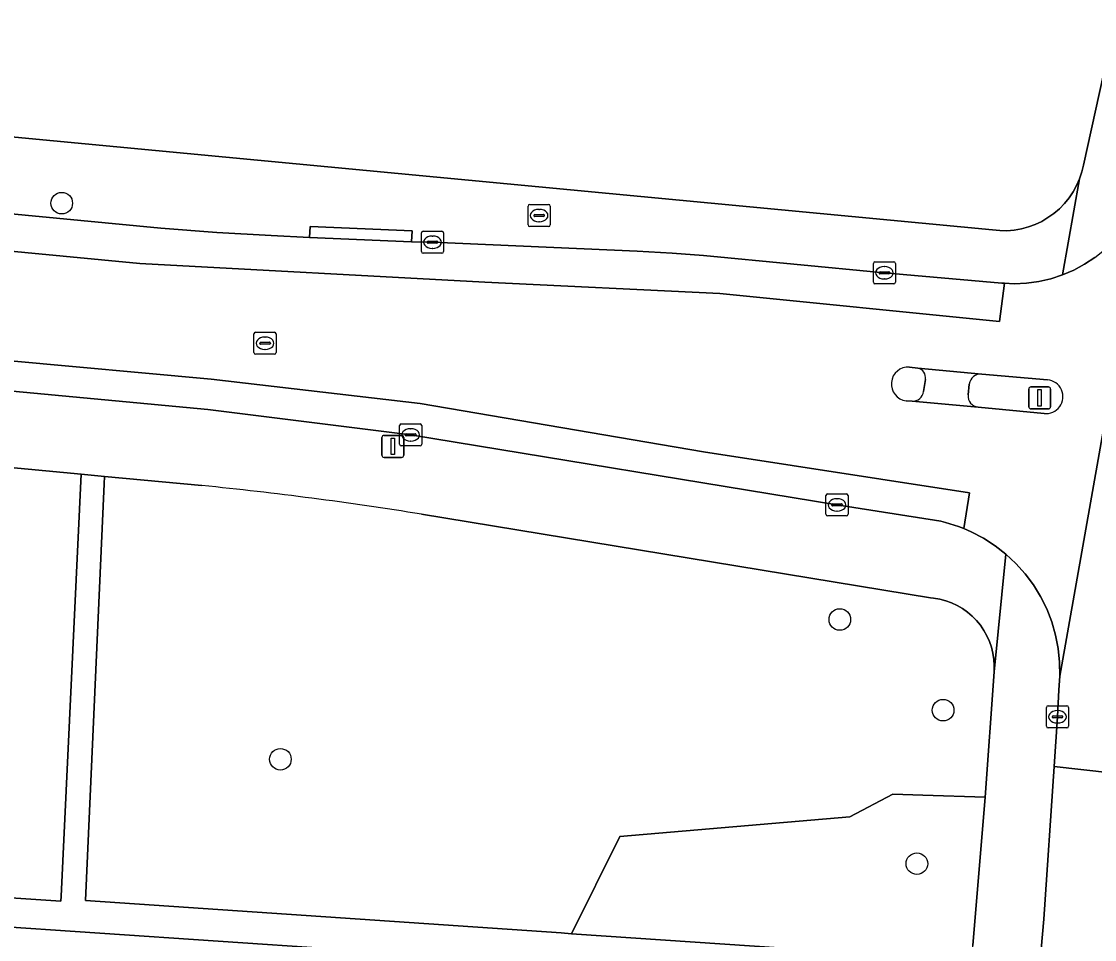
# Model space of a CAD drawing. Extents: x 162184 to 163154, y 385507 to 386516.
# Drawn here: x 162403.51 to 162452.11, y 385687.52 to 385729.12 of the extents above; entities that cross this region are included whole.
import ezdxf

# ---------------------------------------------------------------- set-up
doc = ezdxf.new("R2010")
doc.units = 0
for name, color, linetype in [('IMGEO_Boom', 7, 'Continuous'), ('IMGEO_Brandkraan', 7, 'Continuous'), ('IMGEO_Erf', 7, 'Continuous'), ('IMGEO_Groenvoorziening', 7, 'Continuous'), ('IMGEO_Kolk', 7, 'Continuous'), ('IMGEO_Lichtmast', 7, 'Continuous'), ('IMGEO_Rijbaan_lokaal_gesloten', 7, 'Continuous'), ('IMGEO_Rioolput', 7, 'Continuous'), ('IMGEO_Verkeerseiland_open', 7, 'Continuous'), ('IMGEO_Voetpad_open', 7, 'Continuous')]:
    doc.layers.add(name, color=color, linetype=linetype)

msp = doc.modelspace()

# ---------------------------------------------------------------- linework, layer by layer
at = {"layer": 'IMGEO_Boom'}
for centre in [(162405.338, 385720.889), (162440.576, 385702.024), (162445.253, 385697.915), (162415.24, 385695.691), (162444.067, 385690.96)]:
    msp.add_circle(centre, 0.489, dxfattribs=at)
at = {"layer": 'IMGEO_Brandkraan'}
for p, q in [((162426.457, 385719.904), (162426.457, 385720.756)), ((162426.532, 385720.83), (162427.384, 385720.83)), ((162427.458, 385720.756), (162427.458, 385719.904)), ((162426.716, 385720.324), (162426.716, 385720.336)), ((162427.154, 385720.287), (162426.756, 385720.287)), ((162426.759, 385720.373), (162427.157, 385720.373)), ((162426.945, 385720.61), (162426.97, 385720.61)), ((162427.2, 385720.336), (162427.2, 385720.324)), ((162427.384, 385719.83), (162426.532, 385719.83)), ((162426.968, 385720.05), (162426.943, 385720.05))]:
    msp.add_line(p, q, dxfattribs=at)
for points in [[(162426.457, 385719.904), (162426.457, 385720.756)], [(162426.532, 385720.83), (162427.384, 385720.83)], [(162427.458, 385720.756), (162427.458, 385719.904)], [(162427.384, 385719.83), (162426.532, 385719.83)]]:
    msp.add_lwpolyline(points, dxfattribs=at)
for centre, radius, start, end in [((162426.534, 385720.754), 0.0765, 91.552, 178.448), ((162426.534, 385720.754), 0.0765, 91.552, 178.448), ((162427.382, 385720.754), 0.0765, 1.552, 88.448), ((162427.382, 385720.754), 0.0765, 1.552, 88.448), ((162426.756, 385720.333), 0.0403, 85.8775, 175.7526), ((162426.753, 385720.323), 0.0366, 178.938, 274.7102), ((162427.157, 385720.33), 0.043, 264.8664, 352.4533), ((162427.161, 385720.335), 0.0386, 1.7309, 96.639), ((162426.534, 385719.906), 0.0765, 181.552, 268.448), ((162426.534, 385719.906), 0.0765, 181.552, 268.448), ((162427.382, 385719.906), 0.0765, 271.552, 358.448), ((162427.382, 385719.906), 0.0765, 271.552, 358.448)]:
    msp.add_arc(centre, radius, start, end, dxfattribs=at)
for centre, major_axis, ratio, start_param, end_param in [((162426.944, 385720.33), (-0.387, 0.002), 0.722429, 4.712389, 7.853982), ((162426.969, 385720.33), (-0.39, 0.002), 0.717154, 1.570796, 4.712389)]:
    msp.add_ellipse(centre, major_axis=major_axis, ratio=ratio, start_param=start_param, end_param=end_param, dxfattribs=at)
at = {"layer": 'IMGEO_Erf'}
msp.add_lwpolyline([(162337.549, 385730.101), (162341.556, 385729.721), (162447.49, 385719.675), (162447.817, 385719.644), (162448.146, 385719.642), (162448.474, 385719.67), (162448.798, 385719.727), (162449.115, 385719.812), (162449.424, 385719.926), (162449.721, 385720.066), (162450.004, 385720.233), (162450.272, 385720.424), (162450.521, 385720.638), (162450.75, 385720.874), (162450.957, 385721.13), (162451.141, 385721.402), (162451.299, 385721.69), (162451.431, 385721.992), (162451.536, 385722.303), (162451.611, 385722.618), (162457.633, 385750), (162471.711, 385814.014)], dxfattribs=at)
msp.add_lwpolyline([(162439.214, 385685.637), (162390.974, 385688.905), (162390.853, 385687.177), (162406.16, 385686.182), (162406, 385683.708), (162406.256, 385683.691), (162421.055, 385682.729), (162421.115, 385683.647), (162436.14, 385682.67), (162435.978, 385680.175), (162442.079, 385679.778), (162442.338, 385683.769), (162440.275, 385683.921), (162440.32, 385684.442), (162439.709, 385684.491), (162439.767, 385685.103), (162439.168, 385685.165)], close=True, dxfattribs=at)
at = {"layer": 'IMGEO_Groenvoorziening'}
for points in [[(162398.474, 385689.715), (162405.303, 385689.255), (162405.311, 385689.494), (162406.222, 385708.608), (162341.099, 385714.759)], [(162411.686, 385708.092), (162407.268, 385708.509), (162407.253, 385708.177), (162406.415, 385689.291), (162427.961, 385687.821), (162428.429, 385687.789), (162430.619, 385692.186), (162441.028, 385693.081), (162442.98, 385694.103), (162444.341, 385694.06), (162447.16, 385693.97), (162447.56, 385699.657), (162447.568, 385699.937), (162447.551, 385700.216)], [(162447.551, 385700.216), (162447.509, 385700.493), (162447.443, 385700.765), (162447.352, 385701.03), (162447.239, 385701.285), (162447.103, 385701.53), (162446.945, 385701.761), (162446.768, 385701.978), (162446.572, 385702.177), (162446.359, 385702.359), (162446.13, 385702.521), (162445.888, 385702.661), (162445.635, 385702.78), (162445.371, 385702.875), (162445.101, 385702.946), (162444.825, 385702.993), (162444.689, 385703.007), (162421.634, 385706.794)]]:
    msp.add_lwpolyline(points, dxfattribs=at)
msp.add_lwpolyline([(162447.16, 385693.97), (162444.341, 385694.06), (162442.98, 385694.103), (162441.028, 385693.081), (162430.619, 385692.186), (162428.429, 385687.789), (162443.428, 385686.774), (162446.553, 385686.541), (162446.601, 385687.26)], close=True, dxfattribs=at)
msp.add_arc((162395.702, 385546.815), 162.067, 80.79248, 84.33978, dxfattribs=at)
at = {"layer": 'IMGEO_Kolk'}
for p, q in [((162421.628, 385718.693), (162421.628, 385719.545)), ((162421.703, 385719.619), (162422.555, 385719.619)), ((162422.116, 385719.399), (162422.141, 385719.399)), ((162422.629, 385719.545), (162422.629, 385718.693)), ((162421.887, 385719.113), (162421.887, 385719.125)), ((162422.325, 385719.076), (162421.927, 385719.076)), ((162421.93, 385719.162), (162422.328, 385719.162)), ((162422.139, 385718.839), (162422.114, 385718.839)), ((162422.371, 385719.125), (162422.371, 385719.113)), ((162422.555, 385718.619), (162421.703, 385718.619)), ((162442.094, 385717.309), (162442.094, 385718.161)), ((162442.169, 385718.235), (162443.021, 385718.235)), ((162442.582, 385718.015), (162442.607, 385718.015)), ((162443.095, 385718.161), (162443.095, 385717.309)), ((162442.353, 385717.729), (162442.353, 385717.741)), ((162442.791, 385717.692), (162442.393, 385717.692)), ((162442.396, 385717.778), (162442.794, 385717.778)), ((162442.605, 385717.455), (162442.58, 385717.455)), ((162442.837, 385717.741), (162442.837, 385717.729)), ((162443.021, 385717.235), (162442.169, 385717.235)), ((162420.639, 385709.963), (162420.639, 385710.815)), ((162420.714, 385710.889), (162421.566, 385710.889)), ((162421.127, 385710.669), (162421.152, 385710.669)), ((162421.64, 385710.815), (162421.64, 385709.963)), ((162420.898, 385710.383), (162420.898, 385710.395)), ((162421.336, 385710.346), (162420.938, 385710.346)), ((162420.941, 385710.432), (162421.339, 385710.432)), ((162421.15, 385710.109), (162421.125, 385710.109)), ((162421.382, 385710.395), (162421.382, 385710.383)), ((162421.566, 385709.889), (162420.714, 385709.889)), ((162439.949, 385706.791), (162439.949, 385707.643)), ((162440.024, 385707.717), (162440.876, 385707.717)), ((162440.95, 385707.643), (162440.95, 385706.791)), ((162440.208, 385707.211), (162440.208, 385707.223)), ((162440.646, 385707.174), (162440.248, 385707.174)), ((162440.251, 385707.26), (162440.649, 385707.26)), ((162440.437, 385707.497), (162440.462, 385707.497)), ((162440.692, 385707.223), (162440.692, 385707.211)), ((162440.876, 385706.717), (162440.024, 385706.717)), ((162440.46, 385706.937), (162440.435, 385706.937)), ((162449.934, 385697.189), (162449.934, 385698.041)), ((162450.009, 385698.115), (162450.861, 385698.115)), ((162450.935, 385698.041), (162450.935, 385697.189)), ((162450.193, 385697.609), (162450.193, 385697.621)), ((162450.631, 385697.572), (162450.233, 385697.572)), ((162450.236, 385697.658), (162450.634, 385697.658)), ((162450.422, 385697.895), (162450.447, 385697.895)), ((162450.677, 385697.621), (162450.677, 385697.609)), ((162450.861, 385697.115), (162450.009, 385697.115)), ((162450.445, 385697.335), (162450.42, 385697.335))]:
    msp.add_line(p, q, dxfattribs=at)
for points in [[(162421.628, 385718.693), (162421.628, 385719.545)], [(162421.703, 385719.619), (162422.555, 385719.619)], [(162422.629, 385719.545), (162422.629, 385718.693)], [(162422.555, 385718.619), (162421.703, 385718.619)], [(162442.094, 385717.309), (162442.094, 385718.161)], [(162442.169, 385718.235), (162443.021, 385718.235)], [(162443.095, 385718.161), (162443.095, 385717.309)], [(162443.021, 385717.235), (162442.169, 385717.235)], [(162420.639, 385709.963), (162420.639, 385710.815)], [(162420.714, 385710.889), (162421.566, 385710.889)], [(162421.64, 385710.815), (162421.64, 385709.963)], [(162421.566, 385709.889), (162420.714, 385709.889)], [(162439.949, 385706.791), (162439.949, 385707.643)], [(162440.024, 385707.717), (162440.876, 385707.717)], [(162440.95, 385707.643), (162440.95, 385706.791)], [(162440.876, 385706.717), (162440.024, 385706.717)], [(162449.934, 385697.189), (162449.934, 385698.041)], [(162450.009, 385698.115), (162450.861, 385698.115)], [(162450.935, 385698.041), (162450.935, 385697.189)], [(162450.861, 385697.115), (162450.009, 385697.115)]]:
    msp.add_lwpolyline(points, dxfattribs=at)
for centre, radius, start, end in [((162421.705, 385719.543), 0.0765, 91.552, 178.448), ((162421.705, 385719.543), 0.0765, 91.552, 178.448), ((162422.553, 385719.543), 0.0765, 1.552, 88.448), ((162422.553, 385719.543), 0.0765, 1.552, 88.448), ((162421.927, 385719.122), 0.0403, 85.8775, 175.7526), ((162421.924, 385719.112), 0.0366, 178.938, 274.7102), ((162422.328, 385719.119), 0.043, 264.8664, 352.4533), ((162422.332, 385719.124), 0.0386, 1.7309, 96.639), ((162421.705, 385718.695), 0.0765, 181.552, 268.448), ((162421.705, 385718.695), 0.0765, 181.552, 268.448), ((162422.553, 385718.695), 0.0765, 271.552, 358.448), ((162422.553, 385718.695), 0.0765, 271.552, 358.448), ((162442.171, 385718.159), 0.0765, 91.552, 178.448), ((162442.171, 385718.159), 0.0765, 91.552, 178.448), ((162443.019, 385718.159), 0.0765, 1.552, 88.448), ((162443.019, 385718.159), 0.0765, 1.552, 88.448), ((162442.393, 385717.738), 0.0403, 85.8775, 175.7526), ((162442.39, 385717.728), 0.0366, 178.938, 274.7102), ((162442.794, 385717.735), 0.043, 264.8664, 352.4533), ((162442.798, 385717.74), 0.0386, 1.7309, 96.639), ((162442.171, 385717.311), 0.0765, 181.552, 268.448), ((162442.171, 385717.311), 0.0765, 181.552, 268.448), ((162443.019, 385717.311), 0.0765, 271.552, 358.448), ((162443.019, 385717.311), 0.0765, 271.552, 358.448), ((162420.716, 385710.813), 0.0765, 91.552, 178.448), ((162420.716, 385710.813), 0.0765, 91.552, 178.448), ((162421.564, 385710.813), 0.0765, 1.552, 88.448), ((162421.564, 385710.813), 0.0765, 1.552, 88.448), ((162420.938, 385710.392), 0.0403, 85.8775, 175.7526), ((162420.935, 385710.382), 0.0366, 178.938, 274.7102), ((162421.339, 385710.389), 0.043, 264.8664, 352.4533), ((162421.343, 385710.394), 0.0386, 1.7309, 96.639), ((162420.716, 385709.965), 0.0765, 181.552, 268.448), ((162420.716, 385709.965), 0.0765, 181.552, 268.448), ((162421.564, 385709.965), 0.0765, 271.552, 358.448), ((162421.564, 385709.965), 0.0765, 271.552, 358.448), ((162440.026, 385707.641), 0.0765, 91.552, 178.448), ((162440.026, 385707.641), 0.0765, 91.552, 178.448), ((162440.874, 385707.641), 0.0765, 1.552, 88.448), ((162440.874, 385707.641), 0.0765, 1.552, 88.448), ((162440.248, 385707.22), 0.0403, 85.8775, 175.7526), ((162440.245, 385707.21), 0.0366, 178.938, 274.7102), ((162440.649, 385707.217), 0.043, 264.8664, 352.4533), ((162440.653, 385707.222), 0.0386, 1.7309, 96.639), ((162440.026, 385706.793), 0.0765, 181.552, 268.448), ((162440.026, 385706.793), 0.0765, 181.552, 268.448), ((162440.874, 385706.793), 0.0765, 271.552, 358.448), ((162440.874, 385706.793), 0.0765, 271.552, 358.448), ((162450.011, 385698.039), 0.0765, 91.552, 178.448), ((162450.011, 385698.039), 0.0765, 91.552, 178.448), ((162450.859, 385698.039), 0.0765, 1.552, 88.448), ((162450.859, 385698.039), 0.0765, 1.552, 88.448), ((162450.233, 385697.618), 0.0403, 85.8775, 175.7526), ((162450.23, 385697.608), 0.0366, 178.938, 274.7102), ((162450.634, 385697.615), 0.043, 264.8664, 352.4533), ((162450.638, 385697.62), 0.0386, 1.7309, 96.639), ((162450.011, 385697.191), 0.0765, 181.552, 268.448), ((162450.011, 385697.191), 0.0765, 181.552, 268.448), ((162450.859, 385697.191), 0.0765, 271.552, 358.448), ((162450.859, 385697.191), 0.0765, 271.552, 358.448)]:
    msp.add_arc(centre, radius, start, end, dxfattribs=at)
for centre, major_axis, ratio, start_param, end_param in [((162422.115, 385719.119), (-0.387, 0.002), 0.722429, 4.712389, 7.853982), ((162422.14, 385719.119), (-0.39, 0.002), 0.717154, 1.570796, 4.712389), ((162442.581, 385717.735), (-0.387, 0.002), 0.722429, 4.712389, 7.853982), ((162442.606, 385717.735), (-0.39, 0.002), 0.717154, 1.570796, 4.712389), ((162421.126, 385710.389), (-0.387, 0.002), 0.722429, 4.712389, 7.853982), ((162421.151, 385710.389), (-0.39, 0.002), 0.717154, 1.570796, 4.712389), ((162440.436, 385707.217), (-0.387, 0.002), 0.722429, 4.712389, 7.853982), ((162440.461, 385707.217), (-0.39, 0.002), 0.717154, 1.570796, 4.712389), ((162450.421, 385697.615), (-0.387, 0.002), 0.722429, 4.712389, 7.853982), ((162450.446, 385697.615), (-0.39, 0.002), 0.717154, 1.570796, 4.712389)]:
    msp.add_ellipse(centre, major_axis=major_axis, ratio=ratio, start_param=start_param, end_param=end_param, dxfattribs=at)
at = {"layer": 'IMGEO_Lichtmast'}
for p, q in [((162449.231, 385712.565), (162450.021, 385712.565)), ((162450.021, 385712.565), (162449.231, 385712.565)), ((162449.131, 385711.665), (162449.131, 385712.465)), ((162449.131, 385712.465), (162449.131, 385711.665)), ((162450.121, 385712.465), (162450.121, 385711.665)), ((162450.121, 385711.665), (162450.121, 385712.465)), ((162450.021, 385711.565), (162449.231, 385711.565)), ((162449.231, 385711.565), (162450.021, 385711.565)), ((162419.837, 385709.469), (162419.837, 385710.269)), ((162419.837, 385710.269), (162419.837, 385709.469)), ((162419.937, 385710.369), (162420.727, 385710.369)), ((162420.727, 385710.369), (162419.937, 385710.369)), ((162420.827, 385710.269), (162420.827, 385709.469)), ((162420.827, 385709.469), (162420.827, 385710.269)), ((162420.727, 385709.369), (162419.937, 385709.369)), ((162419.937, 385709.369), (162420.727, 385709.369))]:
    msp.add_line(p, q, dxfattribs=at)
for points in [[(162449.551, 385712.44), (162449.701, 385712.44), (162449.701, 385711.69), (162449.551, 385711.69), (162449.551, 385712.44)], [(162420.257, 385710.244), (162420.407, 385710.244), (162420.407, 385709.494), (162420.257, 385709.494), (162420.257, 385710.244)]]:
    msp.add_lwpolyline(points, dxfattribs=at)
for centre, start, end in [((162449.231, 385712.465), 90, 180), ((162449.231, 385712.465), 90, 180), ((162450.021, 385712.465), 0, 90), ((162450.021, 385712.465), 360, 90), ((162449.231, 385711.665), 180, 270), ((162449.231, 385711.665), 180, 270), ((162450.021, 385711.665), 270, 0), ((162450.021, 385711.665), 270, 0), ((162419.937, 385710.269), 90, 180), ((162419.937, 385710.269), 90, 180), ((162420.727, 385710.269), 0, 90), ((162420.727, 385710.269), 360, 90), ((162419.937, 385709.469), 180, 270), ((162419.937, 385709.469), 180, 270), ((162420.727, 385709.469), 270, 0), ((162420.727, 385709.469), 270, 0)]:
    msp.add_arc(centre, 0.1, start, end, dxfattribs=at)
at = {"layer": 'IMGEO_Rijbaan_lokaal_gesloten'}
for points in [[(162341.333, 385718.236), (162362.787, 385716.192), (162380.251, 385714.521), (162411.949, 385711.547), (162421.136, 385710.39), (162440.446, 385707.218), (162445.154, 385706.478), (162445.361, 385706.426), (162445.956, 385706.239), (162446.191, 385706.141), (162446.455, 385707.767), (162434.403, 385709.622), (162421.565, 385711.819), (162412.106, 385712.917), (162402.855, 385713.753), (162380.728, 385715.866), (162345.976, 385719.242), (162279.939, 385725.485)], [(162458.765, 385718.62), (162459.445, 385721.64), (162460.082, 385724.62), (162455.269, 385725.594), (162454.67, 385722.84), (162454.644, 385722.628), (162454.543, 385722.079), (162450.536, 385699.463), (162450.488, 385698.841), (162450.432, 385697.615), (162450.279, 385695.357), (162455.39, 385694.797), (162455.675, 385697.818), (162455.975, 385700.815)], [(162367.51, 385722.111), (162408.881, 385718.15), (162424.505, 385717.305), (162435.147, 385716.798), (162447.815, 385715.531), (162448.032, 385717.26), (162447.915, 385717.265), (162442.591, 385717.733), (162434.395, 385718.52), (162432.982, 385718.629), (162431.397, 385718.708), (162422.125, 385719.118), (162421.185, 385719.142), (162416.565, 385719.336), (162414.829, 385719.422), (162412.36, 385719.556), (162409.82, 385719.762), (162402.586, 385720.451)], [(162452.129, 385718.433), (162451.663, 385718.125), (162451.171, 385717.861), (162450.658, 385717.641), (162450.128, 385717.468), (162449.583, 385717.343), (162449.03, 385717.267), (162448.473, 385717.241), (162448.032, 385717.26), (162447.815, 385715.531), (162435.147, 385716.798), (162424.505, 385717.305), (162408.881, 385718.15), (162367.51, 385722.111)], [(162402.855, 385713.753), (162412.106, 385712.917), (162421.565, 385711.819), (162434.403, 385709.622), (162446.455, 385707.767), (162446.191, 385706.141), (162446.532, 385705.998), (162447.084, 385705.708), (162447.608, 385705.369), (162448.099, 385704.985), (162448.555, 385704.558), (162448.97, 385704.093), (162449.342, 385703.592), (162449.668, 385703.06), (162449.945, 385702.501), (162450.172, 385701.92), (162450.345, 385701.32), (162450.464, 385700.708), (162450.528, 385700.087), (162450.536, 385699.463), (162454.543, 385722.079)], [(162443.733, 385713.462), (162444.11, 385713.418), (162447.002, 385713.146), (162449.982, 385712.878)], [(162449.829, 385711.363), (162446.841, 385711.649), (162443.849, 385711.921), (162443.584, 385711.934)], [(162455.34, 385694.463), (162455.39, 385694.797), (162450.279, 385695.357), (162449.809, 385688.448), (162449.125, 385680.638), (162447.861, 385661.782), (162445.996, 385633.945), (162445.683, 385629.27), (162444.844, 385616.752), (162451.007, 385615.774), (162452.793, 385615.49)]]:
    msp.add_lwpolyline(points, dxfattribs=at)
for centre, radius, start, end in [((162443.675, 385712.696), 0.768, 85.6806, 263.1805), ((162449.922, 385712.119), 0.762, 262.9596, 85.5069)]:
    msp.add_arc(centre, radius, start, end, dxfattribs=at)
at = {"layer": 'IMGEO_Rioolput'}
for p, q in [((162414.044, 385714.117), (162414.044, 385714.969)), ((162414.119, 385715.043), (162414.971, 385715.043)), ((162415.045, 385714.969), (162415.045, 385714.117)), ((162414.303, 385714.537), (162414.303, 385714.549)), ((162414.741, 385714.5), (162414.343, 385714.5)), ((162414.346, 385714.586), (162414.744, 385714.586)), ((162414.532, 385714.823), (162414.557, 385714.823)), ((162414.787, 385714.549), (162414.787, 385714.537)), ((162414.971, 385714.043), (162414.119, 385714.043)), ((162414.555, 385714.263), (162414.53, 385714.263))]:
    msp.add_line(p, q, dxfattribs=at)
for points in [[(162414.044, 385714.117), (162414.044, 385714.969)], [(162414.119, 385715.043), (162414.971, 385715.043)], [(162415.045, 385714.969), (162415.045, 385714.117)], [(162414.971, 385714.043), (162414.119, 385714.043)]]:
    msp.add_lwpolyline(points, dxfattribs=at)
for centre, radius, start, end in [((162414.121, 385714.967), 0.0765, 91.552, 178.448), ((162414.121, 385714.967), 0.0765, 91.552, 178.448), ((162414.969, 385714.967), 0.0765, 1.552, 88.448), ((162414.969, 385714.967), 0.0765, 1.552, 88.448), ((162414.343, 385714.546), 0.0403, 85.8775, 175.7526), ((162414.34, 385714.536), 0.0366, 178.938, 274.7102), ((162414.744, 385714.543), 0.043, 264.8664, 352.4533), ((162414.748, 385714.548), 0.0386, 1.7309, 96.639), ((162414.121, 385714.119), 0.0765, 181.552, 268.448), ((162414.121, 385714.119), 0.0765, 181.552, 268.448), ((162414.969, 385714.119), 0.0765, 271.552, 358.448), ((162414.969, 385714.119), 0.0765, 271.552, 358.448)]:
    msp.add_arc(centre, radius, start, end, dxfattribs=at)
for centre, major_axis, ratio, start_param, end_param in [((162414.531, 385714.543), (-0.387, 0.002), 0.722429, 4.712389, 7.853982), ((162414.556, 385714.543), (-0.39, 0.002), 0.717154, 1.570796, 4.712389)]:
    msp.add_ellipse(centre, major_axis=major_axis, ratio=ratio, start_param=start_param, end_param=end_param, dxfattribs=at)
at = {"layer": 'IMGEO_Verkeerseiland_open'}
for points in [[(162444.11, 385713.418), (162443.733, 385713.462)], [(162449.982, 385712.878), (162447.002, 385713.146)], [(162444.366, 385712.36), (162444.455, 385712.905)], [(162446.438, 385712.688), (162446.387, 385712.198)], [(162443.584, 385711.934), (162443.849, 385711.921)], [(162446.841, 385711.649), (162449.829, 385711.363)]]:
    msp.add_lwpolyline(points, dxfattribs=at)
for centre, radius, start, end in [((162443.675, 385712.696), 0.768, 85.6806, 263.1805), ((162444.003, 385712.973), 0.457, 351.4122, 76.4306), ((162446.963, 385712.618), 0.529, 85.7477, 172.4094), ((162449.922, 385712.119), 0.762, 262.9596, 85.5069), ((162443.883, 385712.405), 0.485, 265.9481, 354.7231), ((162446.891, 385712.152), 0.506, 174.8301, 264.3485)]:
    msp.add_arc(centre, radius, start, end, dxfattribs=at)
at = {"layer": 'IMGEO_Voetpad_open'}
for points in [[(162457.633, 385750), (162451.611, 385722.618), (162451.536, 385722.303), (162451.431, 385721.992), (162450.658, 385717.641), (162451.171, 385717.861), (162451.663, 385718.125), (162452.129, 385718.433), (162452.565, 385718.781), (162452.969, 385719.166), (162453.337, 385719.586), (162453.666, 385720.037), (162453.953, 385720.516), (162454.196, 385721.019), (162454.393, 385721.541), (162454.543, 385722.079), (162454.644, 385722.628), (162454.67, 385722.84), (162455.269, 385725.594), (162457.246, 385734.688)], [(162402.586, 385720.451), (162409.82, 385719.762), (162412.36, 385719.556), (162414.829, 385719.422), (162416.565, 385719.336), (162416.585, 385719.835), (162421.205, 385719.641), (162421.185, 385719.142), (162422.125, 385719.118), (162431.397, 385718.708), (162432.982, 385718.629), (162434.395, 385718.52), (162442.591, 385717.733), (162447.915, 385717.265), (162448.032, 385717.26), (162448.473, 385717.241), (162449.03, 385717.267), (162449.583, 385717.343), (162450.128, 385717.468), (162450.658, 385717.641), (162451.431, 385721.992), (162451.299, 385721.69), (162451.141, 385721.402), (162450.957, 385721.13), (162450.75, 385720.874), (162450.521, 385720.638), (162450.272, 385720.424), (162450.004, 385720.233), (162449.721, 385720.066), (162449.424, 385719.926), (162449.115, 385719.812), (162448.798, 385719.727), (162448.474, 385719.67), (162448.146, 385719.642), (162447.817, 385719.644), (162447.49, 385719.675), (162341.556, 385729.721)], [(162341.099, 385714.759), (162406.222, 385708.608), (162407.268, 385708.509), (162411.686, 385708.092)], [(162421.634, 385706.794), (162444.689, 385703.007), (162444.825, 385702.993), (162445.101, 385702.946), (162445.371, 385702.875), (162445.635, 385702.78), (162445.888, 385702.661), (162446.13, 385702.521), (162446.359, 385702.359), (162446.572, 385702.177), (162446.768, 385701.978), (162446.945, 385701.761), (162447.103, 385701.53), (162447.239, 385701.285), (162447.352, 385701.03), (162447.443, 385700.765), (162447.509, 385700.493), (162447.551, 385700.216), (162447.568, 385699.937), (162447.56, 385699.657), (162448.099, 385704.985), (162447.608, 385705.369), (162447.084, 385705.708), (162446.532, 385705.998), (162446.191, 385706.141), (162445.956, 385706.239), (162445.361, 385706.426), (162445.154, 385706.478), (162440.446, 385707.218), (162421.136, 385710.39), (162411.949, 385711.547), (162380.251, 385714.521)], [(162447.002, 385713.146), (162444.11, 385713.418)], [(162444.455, 385712.905), (162444.366, 385712.36)], [(162446.387, 385712.198), (162446.438, 385712.688)], [(162443.849, 385711.921), (162446.841, 385711.649)], [(162390.974, 385688.905), (162439.214, 385685.637), (162439.168, 385685.165), (162439.767, 385685.103), (162439.709, 385684.491), (162440.32, 385684.442), (162440.275, 385683.921), (162442.338, 385683.769), (162446.349, 385683.475), (162446.553, 385686.541), (162443.428, 385686.774), (162428.429, 385687.789), (162427.961, 385687.821), (162406.415, 385689.291), (162407.253, 385708.177), (162407.268, 385708.509), (162406.222, 385708.608), (162405.311, 385689.494), (162405.303, 385689.255), (162398.474, 385689.715)], [(162449.125, 385680.638), (162449.809, 385688.448), (162450.279, 385695.357), (162450.432, 385697.615), (162450.488, 385698.841), (162450.536, 385699.463), (162450.528, 385700.087), (162450.464, 385700.708), (162450.345, 385701.32), (162450.172, 385701.92), (162449.945, 385702.501), (162449.668, 385703.06), (162449.342, 385703.592), (162448.97, 385704.093), (162448.555, 385704.558), (162448.099, 385704.985), (162447.56, 385699.657), (162447.16, 385693.97), (162446.601, 385687.26)]]:
    msp.add_lwpolyline(points, dxfattribs=at)
msp.add_lwpolyline([(162421.185, 385719.142), (162421.205, 385719.641), (162416.585, 385719.835), (162416.565, 385719.336)], close=True, dxfattribs=at)
for centre, radius, start, end in [((162444.003, 385712.973), 0.457, 351.4122, 76.4306), ((162446.963, 385712.618), 0.529, 85.7477, 172.4094), ((162443.883, 385712.405), 0.485, 265.9481, 354.7231), ((162446.891, 385712.152), 0.506, 174.8301, 264.3485), ((162395.702, 385546.815), 162.067, 80.79248, 84.33978)]:
    msp.add_arc(centre, radius, start, end, dxfattribs=at)

doc.saveas('drawing.dxf')
